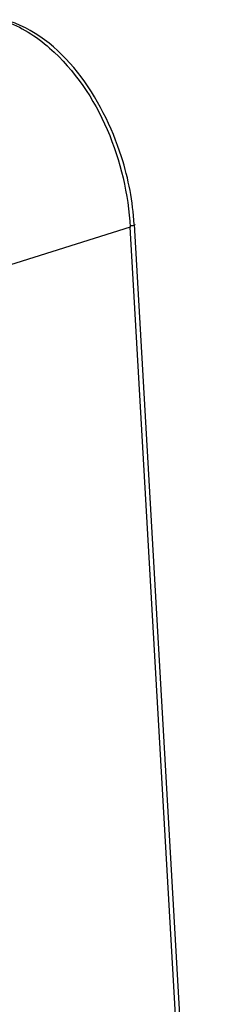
# Paper-space layout 'Sheet' of a CAD drawing. Header units: inches. Extents: x 0.2 to 10.8, y 0.2 to 8.3.
# Tile 329 of 545: x 5.688 to 5.818, y 7.327 to 7.998. Entities that reach past the tile are written whole.
import ezdxf

# ---------------------------------------------------------------- set-up
doc = ezdxf.new("R2010")
doc.units = ezdxf.units.IN
doc.header["$MEASUREMENT"] = 0
doc.layers.get('0').update_dxf_attribs({"lineweight": 5})

psp = doc.layouts.new('Sheet')

# ---------------------------------------------------------------- linework, layer by layer
at = {"color": 0, "linetype": 'ByBlock', "lineweight": -3}
for p, q in [((5.763358, 7.856436), (5.595166, 7.804092)), ((5.813286, 6.988736), (5.763358, 7.856436)), ((5.76608, 7.858391), (5.818086, 6.954572))]:
    psp.add_line(p, q, dxfattribs=at)
for points, knots in [([(5.677253, 7.997234), (5.688741, 7.993506), (5.737487, 7.961581), (5.760793, 7.901028), (5.763358, 7.856436)], [0, 0, 0, 0, 0.2128549, 1, 1, 1, 1]), ([(5.76608, 7.858391), (5.76518, 7.874028), (5.75496, 7.928793), (5.716968, 7.986806), (5.677562, 7.998001)], [0, 0, 0, 0, 0.2765905, 1, 1, 1, 1]), ([(5.76657, 7.858429), (5.766653, 7.858145), (5.76519, 7.857272), (5.764164, 7.857414), (5.76325, 7.857356)], [0, 0, 0, 0, 0.244477, 1, 1, 1, 1])]:
    psp.add_open_spline(points, degree=3, knots=knots, dxfattribs=at)

doc.saveas('drawing.dxf')
